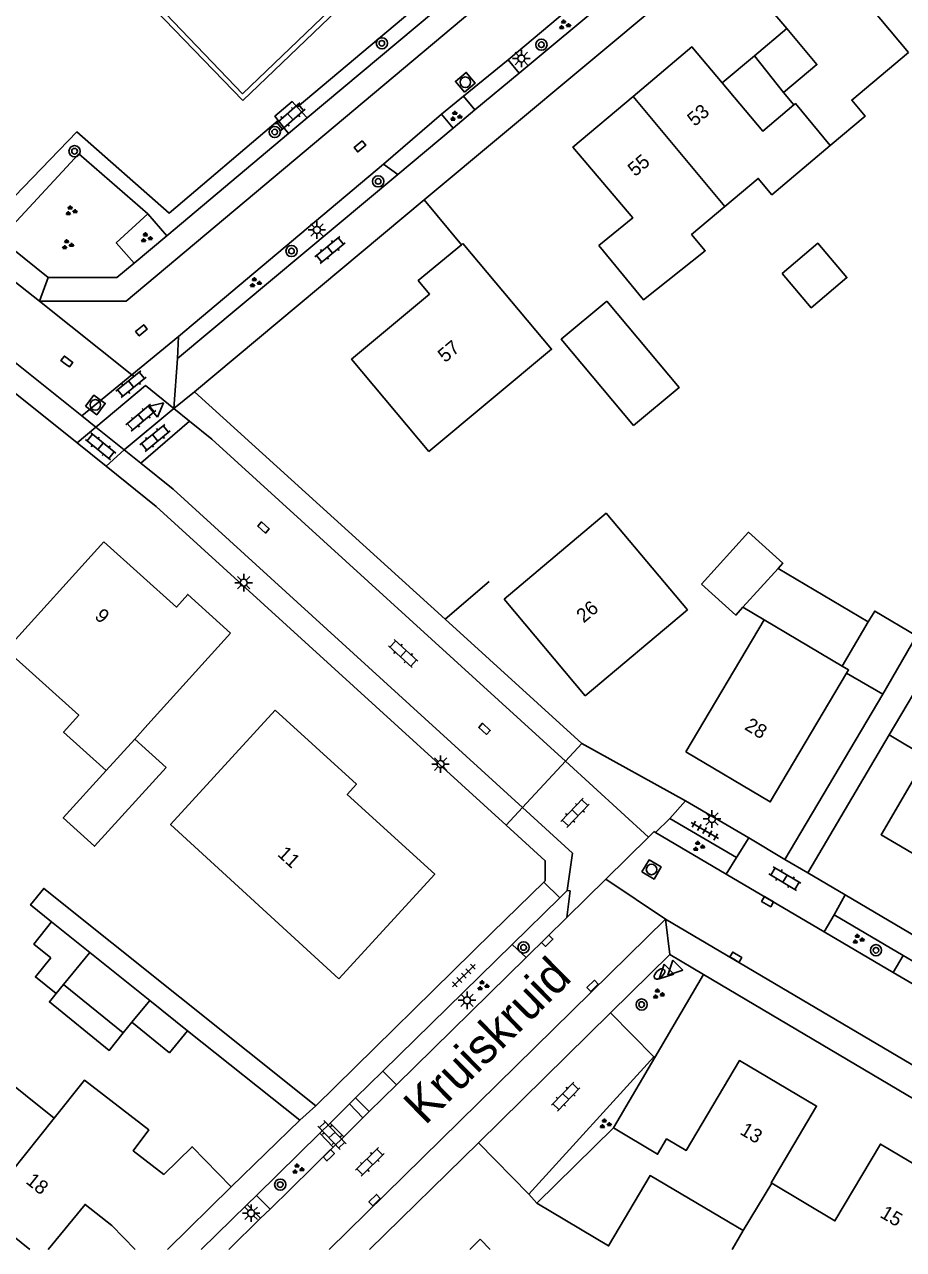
# Model space of a CAD drawing. Extents: x 136000 to 141014, y 402000 to 403500.
# Drawn here: x 137232.8 to 137295.4, y 402000 to 402087.3 of the extents above; entities that cross this region are included whole.
import ezdxf

# ---------------------------------------------------------------- set-up
doc = ezdxf.new("R2010")
doc.units = 0
for name, color, linetype in [('gg-afsc-erfafscheiding', 7, 'Continuous'), ('gg-afsc-muur', 7, 'Continuous'), ('gg-anno-huisnummerreeks BGT', 7, 'Continuous'), ('gg-anno-openbare ruimte label', 7, 'Continuous'), ('gg-bbg-bijgebouw', 7, 'Continuous'), ('gg-bbg-gedigitaliseerde bebouwing', 7, 'Continuous'), ('gg-bbg-gedigitaliseerde bijgebouw', 7, 'Continuous'), ('gg-bbg-hoofdgebouw', 7, 'Continuous'), ('gg-bbg-luifel en loopbrug', 7, 'Continuous'), ('gg-bbg-tussenscheiding', 7, 'Continuous'), ('gg-knt-verharding', 7, 'Continuous'), ('gg-knt-verharding nz', 7, 'Continuous'), ('gt-grn-groengrens', 7, 'Continuous'), ('gt-grn-weggrens', 7, 'Continuous'), ('gt-symb-boom', 7, 'Continuous'), ('gt-symb-brandkraan', 7, 'Continuous'), ('gt-symb-groenvak', 7, 'Continuous'), ('gt-symb-klinker verharding', 7, 'Continuous'), ('gt-symb-kolk', 7, 'Continuous'), ('gt-symb-lichtmast', 7, 'Continuous'), ('gt-symb-rioolschacht', 7, 'Continuous'), ('gt-symb-tegel verharding', 7, 'Continuous'), ('gt-symb-waterafsluiter', 7, 'Continuous')]:
    doc.layers.add(name, color=color, linetype=linetype)

# ---------------------------------------------------------------- blocks, each defined once
blk = doc.blocks.new('gt0-GRVAK')
at = {"layer": 'gt-symb-groenvak'}
for p, q in [((-0.11, 0.189), (-0.228, 0.24)), ((-0.182, 0.153), (0.088, 0.153)), ((-0.091, 0.211), (-0.156, 0.322)), ((-0.047, 0.214), (-0.047, 0.393)), ((-0.004, 0.211), (0.061, 0.322)), ((0.015, 0.189), (0.133, 0.24)), ((0.262, -0.052), (0.197, 0.059)), ((0.305, -0.049), (0.305, 0.13)), ((0.349, -0.052), (0.414, 0.059)), ((-0.245, -0.228), (-0.363, -0.177)), ((-0.318, -0.264), (-0.047, -0.264)), ((-0.226, -0.206), (-0.291, -0.095)), ((-0.183, -0.203), (-0.183, -0.024)), ((-0.139, -0.206), (-0.074, -0.095)), ((-0.12, -0.228), (-0.002, -0.177)), ((0.243, -0.074), (0.125, -0.023)), ((0.17, -0.11), (0.441, -0.11)), ((0.368, -0.074), (0.486, -0.023))]:
    blk.add_line(p, q, dxfattribs=at)
blk = doc.blocks.new('gt0-RS')
at = {"layer": 'gt-symb-rioolschacht'}
blk.add_lwpolyline([(-0.5, -0.5), (0.5, -0.5), (0.5, 0.5), (-0.5, 0.5)], close=True, dxfattribs=at)
blk.add_circle((0, 0), 0.375, dxfattribs=at)
blk = doc.blocks.new('gt0-LMAST')
at = {"layer": 'gt-symb-lichtmast'}
for p, q in [((-0.182, 0.173), (-0.447, 0.438)), ((-0.005, 0.246), (-0.005, 0.621)), ((0.172, 0.173), (0.437, 0.438)), ((-0.255, -0.004), (-0.63, -0.004)), ((-0.182, -0.181), (-0.447, -0.446)), ((-0.005, -0.254), (-0.005, -0.629)), ((0.437, -0.446), (0.172, -0.181)), ((0.245, -0.004), (0.62, -0.004))]:
    blk.add_line(p, q, dxfattribs=at)
blk.add_circle((-0.005, -0.004), 0.25, dxfattribs=at)
blk = doc.blocks.new('gt0-BOOM')
at = {"layer": 'gt-symb-boom'}
for radius in [0.4, 0.2]:
    blk.add_circle((0, 0), radius, dxfattribs=at)
blk = doc.blocks.new('gt0-KL1')
at = {"layer": 'gt-symb-klinker verharding'}
for p, q in [((-1.15, 0.3), (1.15, 0.3)), ((-1, -0.3), (-1, 0.3)), ((-0.5, 0.3), (-0.5, 0.45)), ((0, -0.3), (0, 0.3)), ((0.5, 0.3), (0.5, 0.45)), ((1, -0.3), (1, 0.3)), ((-1.15, -0.3), (1.15, -0.3)), ((-0.5, -0.45), (-0.5, -0.3)), ((0.5, -0.45), (0.5, -0.3))]:
    blk.add_line(p, q, dxfattribs=at)
blk = doc.blocks.new('gt0-KOLK')
at = {"layer": 'gt-symb-kolk'}
blk.add_lwpolyline([(0, 0), (0.375, 0), (0.375, 0.4), (-0.375, 0.4), (-0.375, 0), (0, 0)], dxfattribs=at)
blk = doc.blocks.new('gt0-BR')
at = {"layer": 'gt-symb-brandkraan'}
for centre, radius, start, end in [((-0.244, 0), 0.206, 107.56694, 252.43307), ((0.599, -2.664), 3, 106.89205, 107.56694), ((0, -0.691), 0.938, 73.10799, 106.89205), ((-0.599, -2.664), 3, 72.43309, 73.10799), ((0.244, 0), 0.206, 287.56695, 72.43309), ((0.599, 2.664), 3, 252.43307, 253.10797), ((0, 0.691), 0.938, 253.10797, 286.89206), ((-0.599, 2.664), 3, 286.89206, 287.56695)]:
    blk.add_arc(centre, radius, start, end, dxfattribs=at)
blk = doc.blocks.new('gt0-WAFSL')
at = {"layer": 'gt-symb-waterafsluiter'}
for p, q in [((-0.5, -0.333), (0, 0.667)), ((0, 0.667), (0.5, -0.333)), ((0.5, -0.333), (-0.5, -0.333))]:
    blk.add_line(p, q, dxfattribs=at)
blk = doc.blocks.new('gt0-TEG1')
at = {"layer": 'gt-symb-tegel verharding'}
for p, q in [((-1.125, 0), (1.125, 0)), ((-0.9, -0.25), (-0.9, 0.25)), ((-0.45, -0.25), (-0.45, 0.25)), ((0, -0.25), (0, 0.25)), ((0.45, -0.25), (0.45, 0.25)), ((0.9, -0.25), (0.9, 0.25))]:
    blk.add_line(p, q, dxfattribs=at)

msp = doc.modelspace()

# ---------------------------------------------------------------- linework, layer by layer
at = {"layer": 'gg-afsc-erfafscheiding'}
for p, q in [((137294.43, 402036.69), (137288.613, 402026.858)), ((137281.19, 402019.601), (137277.709, 402013.679)), ((137277.709, 402013.679), (137274.77, 402008.68)), ((137268.748, 402003.955), (137269.31, 402003.31))]:
    msp.add_line(p, q, dxfattribs=at)
msp.add_lwpolyline([(137234.709, 402023.355), (137233.224, 402024.568), (137234.16, 402025.74), (137253.562, 402010.246)], dxfattribs=at)
at = {"layer": 'gg-afsc-muur'}
for p, q in [((137244.896, 402061.147), (137261.275, 402074.842)), ((137263.937, 402071.633), (137261.275, 402074.842)), ((137262.776, 402044.932), (137244.896, 402061.147)), ((137262.776, 402044.932), (137265.912, 402047.631)), ((137253.562, 402010.246), (137266.133, 402022.59)), ((137244.409, 402015.596), (137252.406, 402009.217)), ((137252.406, 402009.217), (137247.53, 402004.47))]:
    msp.add_line(p, q, dxfattribs=at)
at = {"layer": 'gg-bbg-bijgebouw'}
for p, q in [((137296.368, 402043.744), (137293.96, 402039.59)), ((137293.96, 402039.59), (137291.39, 402041.08)), ((137240.65, 402036.375), (137242.885, 402034.359)), ((137237.444, 402021.174), (137234.709, 402023.355)), ((137241.727, 402017.759), (137237.444, 402021.174)), ((137244.409, 402015.596), (137241.727, 402017.759)), ((137244.409, 402015.596), (137243.135, 402014.031))]:
    msp.add_line(p, q, dxfattribs=at)
for points in [[(137274.305, 402067.611), (137271.053, 402064.893), (137276.204, 402058.739)], [(137281.056, 402047.443), (137283.497, 402045.229), (137284.002, 402045.792)]]:
    msp.add_lwpolyline(points, dxfattribs=at)
at = {"layer": 'gg-bbg-gedigitaliseerde bebouwing'}
for p, q in [((137285.515, 402044.891), (137291.072, 402041.59)), ((137294.43, 402036.69), (137297.58, 402042.05)), ((137234.901, 402009.371), (137230.69, 402012.74)), ((137265.27, 402000.73), (137265.991, 402000)), ((137283.222, 402000), (137284.02, 402001.35))]:
    msp.add_line(p, q, dxfattribs=at)
for points in [[(137290.227, 402078.704), (137292.72, 402080.8), (137291.75, 402081.95), (137295.798, 402085.336)], [(137282.712, 402074.358), (137285.09, 402076.36), (137286.06, 402075.2), (137290.227, 402078.704)], [(137273.73, 402071.57), (137276.91, 402067.71), (137281.31, 402071.2), (137280.34, 402072.36), (137282.712, 402074.358)], [(137280.048, 402045.603), (137274.24, 402052.49), (137266.98, 402046.36)], [(137238.45, 402050.46), (137231.492, 402042.741), (137236.657, 402038.085), (137235.581, 402036.891), (137238.621, 402034.15)], [(137255.19, 402019.3), (137243.2, 402030.31), (137250.66, 402038.46)], [(137242.722, 402005.34), (137240.543, 402007.045), (137241.643, 402008.527), (137237.058, 402012.068), (137234.901, 402009.371)], [(137269.31, 402003.31), (137274.42, 402000.25), (137277.38, 402005.27), (137284.02, 402001.35)]]:
    msp.add_lwpolyline(points, dxfattribs=at)
at = {"layer": 'gg-bbg-gedigitaliseerde bijgebouw'}
for p, q in [((137286.508, 402048.555), (137284.002, 402045.792)), ((137291.072, 402041.59), (137292.933, 402044.738)), ((137235.576, 402018.889), (137235.045, 402018.24)), ((137239.826, 402015.438), (137235.576, 402018.889)), ((137240.452, 402016.209), (137239.826, 402015.438)), ((137243.135, 402014.031), (137240.452, 402016.209))]:
    msp.add_line(p, q, dxfattribs=at)
for points in [[(137286.796, 402069.579), (137289.336, 402071.733), (137291.405, 402069.292), (137288.865, 402067.138), (137286.796, 402069.579)], [(137274.305, 402067.611), (137279.452, 402061.453), (137276.204, 402058.739)], [(137281.056, 402047.443), (137284.403, 402051.133), (137286.841, 402048.922), (137286.508, 402048.555)], [(137292.933, 402044.738), (137293.39, 402045.51), (137296.368, 402043.744)], [(137238.621, 402034.15), (137235.546, 402030.778), (137237.77, 402028.75), (137242.885, 402034.359)], [(137234.66, 402020.798), (137233.45, 402021.77), (137234.709, 402023.355)], [(137235.045, 402018.24), (137233.562, 402019.436), (137234.66, 402020.798)]]:
    msp.add_lwpolyline(points, dxfattribs=at)
at = {"layer": 'gg-bbg-hoofdgebouw'}
for p, q in [((137286.88, 402082.48), (137287.63, 402081.6)), ((137264.03, 402071.71), (137263.937, 402071.633)), ((137266.98, 402046.36), (137272.76, 402039.48)), ((137272.76, 402039.48), (137280.048, 402045.603)), ((137279.93, 402035.49), (137285.515, 402044.891)), ((137247.48, 402043.95), (137241.591, 402037.419)), ((137241.591, 402037.419), (137240.65, 402036.375)), ((137274.77, 402008.68), (137269.31, 402003.31)), ((137242.973, 402000), (137247.53, 402004.47)), ((137229.672, 402002.805), (137233.178, 402000)), ((137239.01, 402001.7), (137240.675, 402000)), ((137264.527, 402000), (137265.27, 402000.73))]:
    msp.add_line(p, q, dxfattribs=at)
for points in [[(137289.247, 402093.185), (137284.97, 402089.6), (137287.12, 402087.04)], [(137287.12, 402087.04), (137289.27, 402084.48), (137286.88, 402082.48)], [(137282.518, 402083.175), (137280.36, 402085.74), (137276.167, 402082.209)], [(137287.63, 402081.6), (137285.41, 402079.74), (137282.518, 402083.175)], [(137276.167, 402082.209), (137271.88, 402078.6), (137276.14, 402073.55), (137273.73, 402071.57)], [(137261.61, 402056.9), (137256.1, 402063.47), (137261.66, 402068.12), (137260.86, 402069.08), (137263.937, 402071.633)], [(137264.03, 402071.71), (137270.356, 402064.177), (137261.61, 402056.9)], [(137238.45, 402050.46), (137243.63, 402045.8), (137244.43, 402046.7), (137247.48, 402043.95)], [(137291.39, 402041.08), (137285.95, 402031.91), (137279.93, 402035.49)], [(137255.19, 402019.3), (137262.03, 402026.76), (137255.79, 402032.44), (137256.45, 402033.17), (137250.66, 402038.46)], [(137298.618, 402026.749), (137293.85, 402029.57), (137297.08, 402035.11), (137294.43, 402036.69)], [(137286.051, 402004.725), (137286.01, 402004.75), (137289.25, 402010.22), (137283.75, 402013.47), (137279.96, 402007.06), (137278.56, 402007.88), (137277.91, 402006.79), (137274.77, 402008.68)], [(137247.53, 402004.47), (137244.74, 402007.32), (137242.722, 402005.34)], [(137299.177, 402004.332), (137293.8, 402007.51), (137290.56, 402002.04), (137286.051, 402004.725)], [(137234.484, 402000), (137237.104, 402003.22), (137239.01, 402001.7)]]:
    msp.add_lwpolyline(points, dxfattribs=at)
at = {"layer": 'gg-bbg-luifel en loopbrug'}
for p, q in [((137287.12, 402087.04), (137284.819, 402085.108)), ((137284.819, 402085.108), (137282.518, 402083.175)), ((137286.88, 402082.48), (137284.819, 402085.108)), ((137292.933, 402044.738), (137286.508, 402048.555)), ((137285.515, 402044.891), (137284.002, 402045.792))]:
    msp.add_line(p, q, dxfattribs=at)
msp.add_lwpolyline([(137239.826, 402015.438), (137238.818, 402014.196), (137234.565, 402017.649), (137235.045, 402018.24)], dxfattribs=at)
at = {"layer": 'gg-bbg-tussenscheiding'}
for p, q in [((137289.247, 402093.185), (137295.798, 402085.336)), ((137276.167, 402082.209), (137282.712, 402074.358)), ((137240.65, 402036.375), (137238.621, 402034.15)), ((137237.444, 402021.174), (137235.576, 402018.889)), ((137240.452, 402016.209), (137241.727, 402017.759)), ((137229.672, 402002.805), (137234.901, 402009.371)), ((137284.02, 402001.35), (137286.051, 402004.725))]:
    msp.add_line(p, q, dxfattribs=at)
for points in [[(137287.63, 402081.6), (137287.738, 402081.69), (137290.227, 402078.704)], [(137291.39, 402041.08), (137291.531, 402041.317), (137291.072, 402041.59)]]:
    msp.add_lwpolyline(points, dxfattribs=at)
at = {"layer": 'gg-knt-verharding'}
for p, q in [((137236.54, 402057.51), (137171.536, 402109.464)), ((137261.275, 402074.842), (137294.518, 402102.635)), ((137266.221, 402091.818), (137252.937, 402080.673)), ((137267.253, 402084.817), (137275.252, 402091.526)), ((137276.069, 402090.559), (137268.057, 402083.866)), ((137267.253, 402084.817), (137268.057, 402083.866)), ((137264.074, 402082.232), (137262.519, 402080.938)), ((137264.074, 402082.232), (137264.895, 402081.246)), ((137252.937, 402080.673), (137252.236, 402081.443)), ((137264.895, 402081.246), (137263.341, 402079.95)), ((137250.882, 402080.482), (137251.617, 402079.565)), ((137251.617, 402079.565), (137252.937, 402080.673)), ((137263.341, 402079.95), (137262.519, 402080.938)), ((137242.932, 402072.278), (137251.617, 402079.565)), ((137243.778, 402065.099), (137258.369, 402077.366)), ((137259.402, 402076.637), (137258.369, 402077.366)), ((137259.402, 402076.637), (137243.7, 402063.52)), ((137231.03, 402072.049), (137234.48, 402069.3)), ((137240.598, 402070.32), (137242.932, 402072.278)), ((137243.778, 402065.099), (137240.437, 402062.366)), ((137243.7, 402063.52), (137243.778, 402065.099)), ((137240.437, 402062.366), (137236.866, 402059.445)), ((137241.088, 402056.054), (137244.551, 402059.061)), ((137236.54, 402057.51), (137238.61, 402055.84)), ((137262.776, 402044.932), (137272.519, 402036.078)), ((137293.96, 402039.59), (137286.994, 402027.815)), ((137271.344, 402034.804), (137272.519, 402036.078)), ((137272.519, 402036.078), (137279.911, 402031.997)), ((137268.292, 402031.502), (137271.344, 402034.804)), ((137267.133, 402030.249), (137268.292, 402031.502)), ((137278.788, 402030.735), (137279.911, 402031.997)), ((137284.413, 402029.339), (137279.911, 402031.997)), ((137277.776, 402029.733), (137278.788, 402030.735)), ((137278.788, 402030.735), (137283.547, 402027.945)), ((137277.668, 402029.797), (137277.267, 402029.402)), ((137277.776, 402029.733), (137277.668, 402029.797)), ((137282.813, 402026.763), (137277.776, 402029.733)), ((137277.267, 402029.402), (137274.228, 402026.407)), ((137283.547, 402027.945), (137284.413, 402029.339)), ((137286.994, 402027.815), (137284.413, 402029.339)), ((137282.813, 402026.763), (137283.547, 402027.945)), ((137288.613, 402026.858), (137286.994, 402027.815)), ((137266.133, 402022.59), (137269.808, 402026.2)), ((137270.942, 402025.069), (137269.808, 402026.2)), ((137274.228, 402026.407), (137271.44, 402023.66)), ((137289.798, 402022.644), (137282.813, 402026.763)), ((137291.295, 402025.274), (137288.613, 402026.858)), ((137270.942, 402025.069), (137271.477, 402025.594)), ((137291.295, 402025.274), (137290.497, 402023.871)), ((137321.83, 402007.24), (137291.295, 402025.274)), ((137267.544, 402021.741), (137270.942, 402025.069)), ((137271.44, 402023.66), (137268.552, 402020.823)), ((137290.497, 402023.871), (137289.798, 402022.644)), ((137290.497, 402023.871), (137295.427, 402020.959)), ((137294.713, 402019.746), (137289.798, 402022.644)), ((137258.331, 402012.716), (137267.544, 402021.741)), ((137268.552, 402020.823), (137259.306, 402011.74)), ((137274.563, 402016.866), (137278.78, 402021.03)), ((137278.78, 402021.03), (137281.19, 402019.601)), ((137294.713, 402019.746), (137295.427, 402020.959)), ((137295.427, 402020.959), (137296.395, 402020.388)), ((137281.19, 402019.601), (137314.311, 402000)), ((137274.563, 402016.866), (137277.649, 402013.734)), ((137277.649, 402013.734), (137268.748, 402003.955)), ((137256.381, 402010.806), (137258.331, 402012.716)), ((137259.306, 402011.74), (137257.368, 402009.837)), ((137255.959, 402010.393), (137256.381, 402010.806)), ((137255.959, 402010.393), (137256.914, 402009.391)), ((137257.368, 402009.837), (137256.914, 402009.391)), ((137253.838, 402008.287), (137254.584, 402009.018)), ((137255.542, 402008.043), (137254.584, 402009.018)), ((137256.914, 402009.391), (137255.542, 402008.043)), ((137249.316, 402003.85), (137253.838, 402008.287)), ((137253.838, 402008.287), (137254.781, 402007.295)), ((137254.781, 402007.295), (137250.291, 402002.885)), ((137257.381, 402000), (137265.14, 402007.596)), ((137268.748, 402003.955), (137265.14, 402007.596)), ((137250.291, 402002.885), (137249.316, 402003.85)), ((137245.393, 402000), (137248.661, 402003.206)), ((137248.661, 402003.206), (137249.617, 402002.223)), ((137250.291, 402002.885), (137249.617, 402002.223)), ((137247.354, 402000), (137249.617, 402002.223))]:
    msp.add_line(p, q, dxfattribs=at)
for points in [[(137248.345, 402081.91), (137235.783, 402094.948), (137243.151, 402101.85), (137255.616, 402088.879), (137248.345, 402081.91)], [(137248.333, 402082.395), (137255.095, 402088.879), (137243.095, 402101.386), (137236.344, 402094.919), (137248.333, 402082.395)], [(137252.236, 402081.443), (137251.873, 402081.842), (137250.638, 402080.787), (137250.882, 402080.482)], [(137234.48, 402069.3), (137239.37, 402069.29), (137240.598, 402070.32)], [(137238.61, 402055.84), (137242.18, 402052.98), (137267.133, 402030.249)], [(137267.133, 402030.249), (137269.91, 402027.72), (137269.9, 402026.29), (137269.808, 402026.2)], [(137271.477, 402025.594), (137271.68, 402025.56), (137271.44, 402023.66)]]:
    msp.add_lwpolyline(points, dxfattribs=at)
at = {"layer": 'gg-knt-verharding nz'}
for p, q in [((137236.866, 402059.445), (137172.601, 402110.823)), ((137233.87, 402067.6), (137200.33, 402094.097)), ((137264.074, 402082.232), (137267.253, 402084.817)), ((137262.519, 402080.938), (137258.369, 402077.366)), ((137237.885, 402058.634), (137236.866, 402059.445)), ((137239.9, 402057.01), (137243.43, 402059.96)), ((137244.551, 402059.061), (137243.43, 402059.96)), ((137239.9, 402057.01), (137241.088, 402056.054)), ((137277.267, 402029.402), (137271.344, 402034.804)), ((137254.496, 402000), (137278.47, 402023.56)), ((137278.47, 402023.56), (137317.281, 402000.635)), ((137311.15, 402010.054), (137294.713, 402019.746)), ((137265.14, 402007.596), (137274.563, 402016.866)), ((137255.542, 402008.043), (137254.781, 402007.295))]:
    msp.add_line(p, q, dxfattribs=at)
for points in [[(137330.724, 402140.22), (137292.27, 402111.45), (137240.03, 402067.6), (137233.87, 402067.6)], [(137271.344, 402034.804), (137246.15, 402057.78), (137244.551, 402059.061)], [(137241.088, 402056.054), (137243.38, 402054.21), (137268.292, 402031.502)], [(137268.292, 402031.502), (137271.86, 402028.25), (137271.477, 402025.594)]]:
    msp.add_lwpolyline(points, dxfattribs=at)
at = {"layer": 'gt-grn-groengrens'}
for p, q in [((137252.236, 402081.443), (137260.4, 402088.299)), ((137242.932, 402072.278), (137241.574, 402073.842)), ((137267.544, 402021.741), (137268.552, 402020.823)), ((137277.649, 402013.734), (137277.709, 402013.679)), ((137258.331, 402012.716), (137259.306, 402011.74)), ((137257.368, 402009.837), (137256.381, 402010.806))]:
    msp.add_line(p, q, dxfattribs=at)
for points in [[(137250.882, 402080.482), (137243.092, 402073.889), (137236.52, 402079.671), (137230.8, 402073.754), (137223.367, 402079.603)], [(137231.03, 402072.049), (137236.668, 402078.111), (137241.574, 402073.842)], [(137241.574, 402073.842), (137239.328, 402071.766), (137240.598, 402070.32)]]:
    msp.add_lwpolyline(points, dxfattribs=at)
at = {"layer": 'gt-grn-weggrens'}
for p, q in [((137268.057, 402083.866), (137264.895, 402081.246)), ((137263.341, 402079.95), (137259.402, 402076.637)), ((137234.48, 402069.3), (137233.87, 402067.6)), ((137233.87, 402067.6), (137240.437, 402062.366)), ((137243.43, 402059.96), (137243.7, 402063.52)), ((137237.885, 402058.634), (137241.406, 402061.593)), ((137241.406, 402061.593), (137243.43, 402059.96)), ((137244.896, 402061.147), (137243.43, 402059.96)), ((137237.885, 402058.634), (137236.54, 402057.51)), ((137237.885, 402058.634), (137239.9, 402057.01)), ((137239.9, 402057.01), (137238.61, 402055.84)), ((137274.228, 402026.407), (137278.47, 402023.56)), ((137278.47, 402023.56), (137278.78, 402021.03)), ((137255.959, 402010.393), (137254.584, 402009.018)), ((137252.406, 402009.217), (137253.562, 402010.246)), ((137249.316, 402003.85), (137248.661, 402003.206))]:
    msp.add_line(p, q, dxfattribs=at)

# ---------------------------------------------------------------- block references
at = {"layer": 'gt-symb-boom'}
for p in [(137258.261, 402085.994), (137269.633, 402085.893), (137250.626, 402079.67), (137236.357, 402078.301), (137257.998, 402076.149), (137251.822, 402071.183), (137268.362, 402021.536), (137293.482, 402021.333), (137276.778, 402017.464), (137251.016, 402004.626)]:
    msp.add_blockref('gt0-BOOM', p, dxfattribs=at)
at = {"layer": 'gt-symb-brandkraan', "rotation": -135.3644205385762}
msp.add_blockref('gt0-BR', (137278.046, 402019.644), dxfattribs=at)
at = {"layer": 'gt-symb-groenvak'}
for p in [(137271.259, 402087.303), (137263.512, 402080.787), (137236.092, 402074.041), (137241.459, 402072.124), (137235.836, 402071.634), (137249.224, 402068.922), (137280.82, 402028.738), (137292.192, 402022.116), (137265.448, 402018.805), (137277.953, 402018.205), (137274.166, 402008.954), (137252.255, 402005.737)]:
    msp.add_blockref('gt0-GRVAK', p, dxfattribs=at)
at = {"layer": 'gt-symb-klinker verharding'}
for p, rotation in [((137251.738, 402080.758), -138.7709507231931), ((137254.558, 402071.264), -140.7226885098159), ((137240.388, 402061.691), -140.7226885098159), ((137241.077, 402059.301), -140.11369967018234), ((137242.092, 402057.86), -140.7226885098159), ((137238.215, 402057.259), 141.08960261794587), ((137259.782, 402042.486), -42.36616983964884), ((137272.033, 402031.13), -133.865578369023), ((137286.995, 402026.441), -31.00306752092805), ((137271.365, 402010.897), -134.10862414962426), ((137254.711, 402008.167), -46.458417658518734), ((137257.403, 402006.241), 44.51376743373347)]:
    msp.add_blockref('gt0-KL1', p, dxfattribs=dict(at, rotation=rotation))
at = {"layer": 'gt-symb-kolk'}
for p, rotation in [((137256.827, 402078.488), 40.01095772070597), ((137241.254, 402065.376), 40.010957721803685), ((137235.692, 402063.145), -36.66359246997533), ((137249.693, 402051.323), -41.67635773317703), ((137265.438, 402036.97), -42.68995778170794), ((137285.653, 402024.624), -30.541098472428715), ((137270.187, 402021.866), 44.51376743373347), ((137283.388, 402020.663), -30.541098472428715), ((137273.422, 402018.649), 44.51376743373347), ((137254.614, 402006.576), 44.51376743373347), ((137257.883, 402003.382), 44.51376743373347)]:
    msp.add_blockref('gt0-KOLK', p, dxfattribs=dict(at, rotation=rotation))
at = {"layer": 'gt-symb-lichtmast'}
for p in [(137268.213, 402084.913), (137253.635, 402072.693), (137248.418, 402047.54), (137262.449, 402034.606), (137281.797, 402030.7), (137264.338, 402017.769), (137248.949, 402002.59)]:
    msp.add_blockref('gt0-LMAST', p, dxfattribs=at)
at = {"layer": 'gt-symb-rioolschacht'}
for p, rotation in [((137264.21, 402083.217), 40.01095772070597), ((137237.841, 402060.217), -36.66359246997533), ((137277.482, 402027.095), -30.384237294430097)]:
    msp.add_blockref('gt0-RS', p, dxfattribs=dict(at, rotation=rotation))
at = {"layer": 'gt-symb-tegel verharding'}
for p, rotation in [((137281.276, 402029.864), -30.462640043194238), ((137264.105, 402019.524), -135.64829798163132)]:
    msp.add_blockref('gt0-TEG1', p, dxfattribs=dict(at, rotation=rotation))
at = {"layer": 'gt-symb-waterafsluiter'}
for p, rotation in [((137242.196, 402059.933), -50.113699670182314), ((137278.492, 402019.762), 134.63557946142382), ((137279.123, 402020.034), 134.63557946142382)]:
    msp.add_blockref('gt0-WAFSL', p, dxfattribs=dict(at, rotation=rotation))

# ---------------------------------------------------------------- texts
at = {"layer": 'gg-anno-huisnummerreeks BGT'}
for s, rotation, p in [('53', 40.1, (137280.554, 402080.02)), ('55', 40.1, (137276.313, 402076.449)), ('57', 39.9, (137262.769, 402063.182)), ('26', 39.9, (137272.646, 402044.626)), ('9', 318, (137237.724, 402045.06)), ('28', 329.3, (137284.047, 402037.114)), ('11', 317.5, (137250.764, 402028.115)), ('13', 329.4, (137283.714, 402008.265)), ('18', 321.3, (137232.821, 402004.77)), ('15', 329.4, (137293.702, 402002.341))]:
    msp.add_text(s, height=1, rotation=rotation, dxfattribs=at).set_placement(p)
at = {"layer": 'gg-anno-openbare ruimte label'}
msp.add_text('Kruiskruid', height=2.5, rotation=44.7, dxfattribs=at).set_placement((137261.339, 402008.808))

doc.saveas('drawing.dxf')
